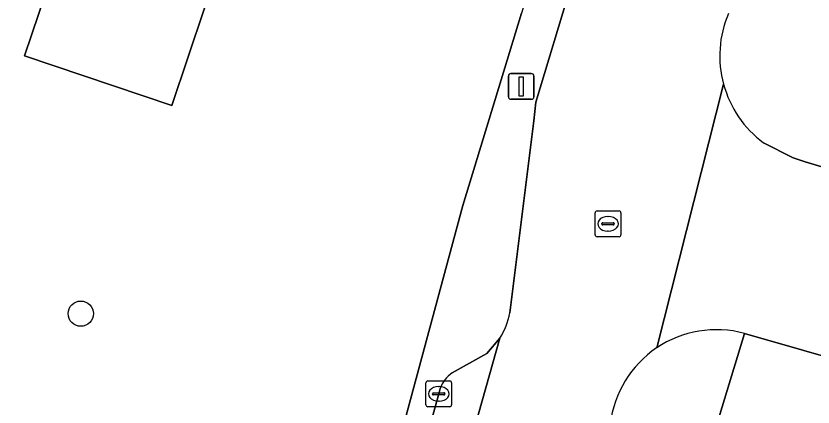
# Model space of a CAD drawing. Extents: x 159817 to 160765, y 380688 to 381638.
# Drawn here: x 160247.37 to 160278.3, y 381193.56 to 381208.73 of the extents above; entities that cross this region are included whole.
import ezdxf

# ---------------------------------------------------------------- set-up
doc = ezdxf.new("R2010")
doc.units = 0
for name, color, linetype in [('IMGEO_Boom', 7, 'Continuous'), ('IMGEO_Groenvoorziening', 7, 'Continuous'), ('IMGEO_Kolk', 7, 'Continuous'), ('IMGEO_Lichtmast', 7, 'Continuous'), ('IMGEO_Parkeervlak_open', 7, 'Continuous'), ('IMGEO_Rijbaan_lokaal_open', 7, 'Continuous'), ('IMGEO_Rioolput', 7, 'Continuous'), ('IMGEO_Voetpad_open', 7, 'Continuous')]:
    doc.layers.add(name, color=color, linetype=linetype)

msp = doc.modelspace()

# ---------------------------------------------------------------- linework, layer by layer
at = {"layer": 'IMGEO_Boom'}
msp.add_circle((160249.889, 381197.186), 0.489, dxfattribs=at)
at = {"layer": 'IMGEO_Groenvoorziening'}
msp.add_lwpolyline([(160238.444, 381212.887), (160236.175, 381203.453), (160233.837, 381193.057), (160231.978, 381181.186), (160231.145, 381175.866), (160230.799, 381173.658), (160230.208, 381169.457), (160229.089, 381160.661), (160251.97, 381154.51), (160253.975, 381161.663), (160248.118, 381163.38), (160249.697, 381168.977), (160255.528, 381167.35), (160255.658, 381167.83), (160264.718, 381201.384), (160266.993, 381208.842)], dxfattribs=at)
for points in [[(160255.322, 381210.931), (160249.614, 381212.848), (160247.71, 381207.182), (160253.419, 381205.264)], [(160247.71, 381207.182), (160249.614, 381212.848), (160255.322, 381210.931), (160253.419, 381205.264)]]:
    msp.add_lwpolyline(points, close=True, dxfattribs=at)
at = {"layer": 'IMGEO_Kolk'}
for p, q in [((160263.277, 381193.649), (160263.277, 381194.501)), ((160263.352, 381194.575), (160264.204, 381194.575)), ((160264.278, 381194.501), (160264.278, 381193.649)), ((160263.765, 381194.355), (160263.79, 381194.355)), ((160263.536, 381194.069), (160263.536, 381194.081)), ((160263.974, 381194.032), (160263.576, 381194.032)), ((160263.579, 381194.118), (160263.977, 381194.118)), ((160264.02, 381194.081), (160264.02, 381194.069)), ((160264.204, 381193.575), (160263.352, 381193.575)), ((160263.788, 381193.795), (160263.763, 381193.795))]:
    msp.add_line(p, q, dxfattribs=at)
for points in [[(160263.277, 381193.649), (160263.277, 381194.501)], [(160263.352, 381194.575), (160264.204, 381194.575)], [(160264.278, 381194.501), (160264.278, 381193.649)], [(160264.204, 381193.575), (160263.352, 381193.575)]]:
    msp.add_lwpolyline(points, dxfattribs=at)
for centre, radius, start, end in [((160263.354, 381194.499), 0.0765, 91.552, 178.448), ((160263.354, 381194.499), 0.0765, 91.552, 178.448), ((160264.202, 381194.499), 0.0765, 1.552, 88.448), ((160264.202, 381194.499), 0.0765, 1.552, 88.448), ((160263.576, 381194.078), 0.0403, 85.8775, 175.7526), ((160263.573, 381194.068), 0.0366, 178.938, 274.7102), ((160263.977, 381194.075), 0.043, 264.8664, 352.4533), ((160263.981, 381194.08), 0.0386, 1.7309, 96.639), ((160263.354, 381193.651), 0.0765, 181.552, 268.448), ((160263.354, 381193.651), 0.0765, 181.552, 268.448), ((160264.202, 381193.651), 0.0765, 271.552, 358.448), ((160264.202, 381193.651), 0.0765, 271.552, 358.448)]:
    msp.add_arc(centre, radius, start, end, dxfattribs=at)
for centre, major_axis, ratio, start_param, end_param in [((160263.764, 381194.075), (-0.387, 0.002), 0.722429, 4.712389, 7.853982), ((160263.789, 381194.075), (-0.39, 0.002), 0.717154, 1.570796, 4.712389)]:
    msp.add_ellipse(centre, major_axis=major_axis, ratio=ratio, start_param=start_param, end_param=end_param, dxfattribs=at)
at = {"layer": 'IMGEO_Lichtmast'}
for p, q in [((160266.479, 381205.6), (160266.479, 381206.4)), ((160266.479, 381206.4), (160266.479, 381205.6)), ((160266.579, 381206.5), (160267.369, 381206.5)), ((160267.369, 381206.5), (160266.579, 381206.5)), ((160267.469, 381206.4), (160267.469, 381205.6)), ((160267.469, 381205.6), (160267.469, 381206.4)), ((160267.369, 381205.5), (160266.579, 381205.5)), ((160266.579, 381205.5), (160267.369, 381205.5))]:
    msp.add_line(p, q, dxfattribs=at)
msp.add_lwpolyline([(160266.899, 381206.375), (160267.049, 381206.375), (160267.049, 381205.625), (160266.899, 381205.625), (160266.899, 381206.375)], dxfattribs=at)
for centre, start, end in [((160266.579, 381206.4), 90, 180), ((160266.579, 381206.4), 90, 180), ((160267.369, 381206.4), 0, 90), ((160267.369, 381206.4), 360, 90), ((160266.579, 381205.6), 180, 270), ((160266.579, 381205.6), 180, 270), ((160267.369, 381205.6), 270, 0), ((160267.369, 381205.6), 270, 0)]:
    msp.add_arc(centre, 0.1, start, end, dxfattribs=at)
at = {"layer": 'IMGEO_Parkeervlak_open'}
for points in [[(160260.68, 381181.972), (160261.317, 381180.288), (160261.397, 381179.408), (160266.15, 381196.241), (160265.641, 381195.642), (160264.3, 381194.885)], [(160263.832, 381194.286), (160263.779, 381194.074), (160260.692, 381182.959), (160260.637, 381182.726)]]:
    msp.add_lwpolyline(points, dxfattribs=at)
msp.add_arc((160264.955, 381193.891), 1.19, 123.3771, 160.6217, dxfattribs=at)
at = {"layer": 'IMGEO_Rijbaan_lokaal_open'}
for points in [[(160281.271, 381226.443), (160299.09, 381271.369), (160307.058, 381291.325), (160316.946, 381316.648), (160311.054, 381318.986), (160304.324, 381302.023), (160283.79, 381250), (160281.212, 381243.47), (160281.107, 381243.114), (160275.368, 381228.672), (160275.08, 381227.786), (160271.695, 381219.129), (160267.546, 381205.381), (160267.463, 381204.669), (160266.535, 381197.216)], [(160272.233, 381195.857), (160274.829, 381206.081)], [(160274.829, 381206.081), (160272.233, 381195.857)], [(160282.041, 381201.853), (160279.332, 381202.672), (160277.992, 381203.077), (160277.528, 381203.235), (160276.377, 381203.813)], [(160275.635, 381196.42), (160280.242, 381195.101), (160281.102, 381194.84), (160309.697, 381186.611), (160311.651, 381193.323), (160282.041, 381201.853)], [(160266.15, 381196.241), (160261.397, 381179.408), (160261.325, 381179.127), (160261.251, 381178.934), (160261.164, 381178.762), (160259.252, 381175.251)]]:
    msp.add_lwpolyline(points, dxfattribs=at)
for centre, radius, start, end in [((160278.877, 381207.184), 4.196, 157.034, 195.2407), ((160278.877, 381207.182), 4.195, 195.2106, 233.4196), ((160263.882, 381197.7), 2.697, 327.2458, 349.6589), ((160274.55, 381192.418), 4.146, 74.8243, 123.9692), ((160274.553, 381192.415), 4.151, 123.9897, 173.074)]:
    msp.add_arc(centre, radius, start, end, dxfattribs=at)
at = {"layer": 'IMGEO_Rioolput'}
for p, q in [((160269.844, 381200.244), (160269.844, 381201.096)), ((160269.919, 381201.17), (160270.771, 381201.17)), ((160270.845, 381201.096), (160270.845, 381200.244)), ((160270.146, 381200.713), (160270.544, 381200.713)), ((160270.332, 381200.95), (160270.357, 381200.95)), ((160270.103, 381200.664), (160270.103, 381200.676)), ((160270.541, 381200.627), (160270.143, 381200.627)), ((160270.355, 381200.39), (160270.33, 381200.39)), ((160270.587, 381200.676), (160270.587, 381200.664)), ((160270.771, 381200.17), (160269.919, 381200.17))]:
    msp.add_line(p, q, dxfattribs=at)
for points in [[(160269.844, 381200.244), (160269.844, 381201.096)], [(160269.919, 381201.17), (160270.771, 381201.17)], [(160270.845, 381201.096), (160270.845, 381200.244)], [(160270.771, 381200.17), (160269.919, 381200.17)]]:
    msp.add_lwpolyline(points, dxfattribs=at)
for centre, radius, start, end in [((160269.921, 381201.094), 0.0765, 91.552, 178.448), ((160269.921, 381201.094), 0.0765, 91.552, 178.448), ((160270.769, 381201.094), 0.0765, 1.552, 88.448), ((160270.769, 381201.094), 0.0765, 1.552, 88.448), ((160270.143, 381200.673), 0.0403, 85.8775, 175.7526), ((160270.548, 381200.675), 0.0386, 1.7309, 96.639), ((160270.14, 381200.663), 0.0366, 178.938, 274.7102), ((160270.544, 381200.67), 0.043, 264.8664, 352.4533), ((160269.921, 381200.246), 0.0765, 181.552, 268.448), ((160269.921, 381200.246), 0.0765, 181.552, 268.448), ((160270.769, 381200.246), 0.0765, 271.552, 358.448), ((160270.769, 381200.246), 0.0765, 271.552, 358.448)]:
    msp.add_arc(centre, radius, start, end, dxfattribs=at)
for centre, major_axis, ratio, start_param, end_param in [((160270.331, 381200.67), (-0.387, 0.002), 0.722429, 4.712389, 7.853982), ((160270.356, 381200.67), (-0.39, 0.002), 0.717154, 1.570796, 4.712389)]:
    msp.add_ellipse(centre, major_axis=major_axis, ratio=ratio, start_param=start_param, end_param=end_param, dxfattribs=at)
at = {"layer": 'IMGEO_Voetpad_open'}
for points in [[(160273.86, 381228.53), (160272.472, 381225.02), (160271.906, 381223.588), (160271.359, 381222.034), (160268.762, 381214.643), (160266.993, 381208.842), (160264.718, 381201.384), (160255.658, 381167.83), (160255.528, 381167.35), (160254.334, 381162.942), (160253.975, 381161.663), (160251.97, 381154.51), (160251.548, 381153.059), (160249.944, 381147.243), (160249.487, 381145.85), (160247.915, 381140.108), (160247.058, 381136.994), (160246.977, 381136.698), (160246.121, 381133.645), (160246.041, 381133.358), (160245.124, 381130.087), (160244.977, 381129.563)], [(160266.535, 381197.216), (160267.463, 381204.669), (160267.546, 381205.381), (160271.695, 381219.129), (160275.08, 381227.786), (160275.368, 381228.672)], [(160276.377, 381203.813), (160277.528, 381203.235), (160277.992, 381203.077), (160279.332, 381202.672), (160282.041, 381201.853), (160311.651, 381193.323), (160314.255, 381192.573), (160340.664, 381184.965)], [(160274.082, 381191.318), (160275.635, 381196.42)], [(160281.102, 381194.84), (160280.242, 381195.101), (160275.635, 381196.42), (160274.082, 381191.318)], [(160264.3, 381194.885), (160265.641, 381195.642), (160266.15, 381196.241)], [(160260.637, 381182.726), (160260.692, 381182.959), (160263.779, 381194.074), (160263.832, 381194.286)]]:
    msp.add_lwpolyline(points, dxfattribs=at)
for centre, radius, start, end in [((160278.877, 381207.184), 4.196, 157.034, 195.2407), ((160278.877, 381207.182), 4.195, 195.2106, 233.4196), ((160263.882, 381197.7), 2.697, 327.2458, 349.6589), ((160274.55, 381192.418), 4.146, 74.8243, 123.9692), ((160274.553, 381192.415), 4.151, 123.9897, 173.074), ((160264.955, 381193.891), 1.19, 123.3771, 160.6217)]:
    msp.add_arc(centre, radius, start, end, dxfattribs=at)

doc.saveas('drawing.dxf')
